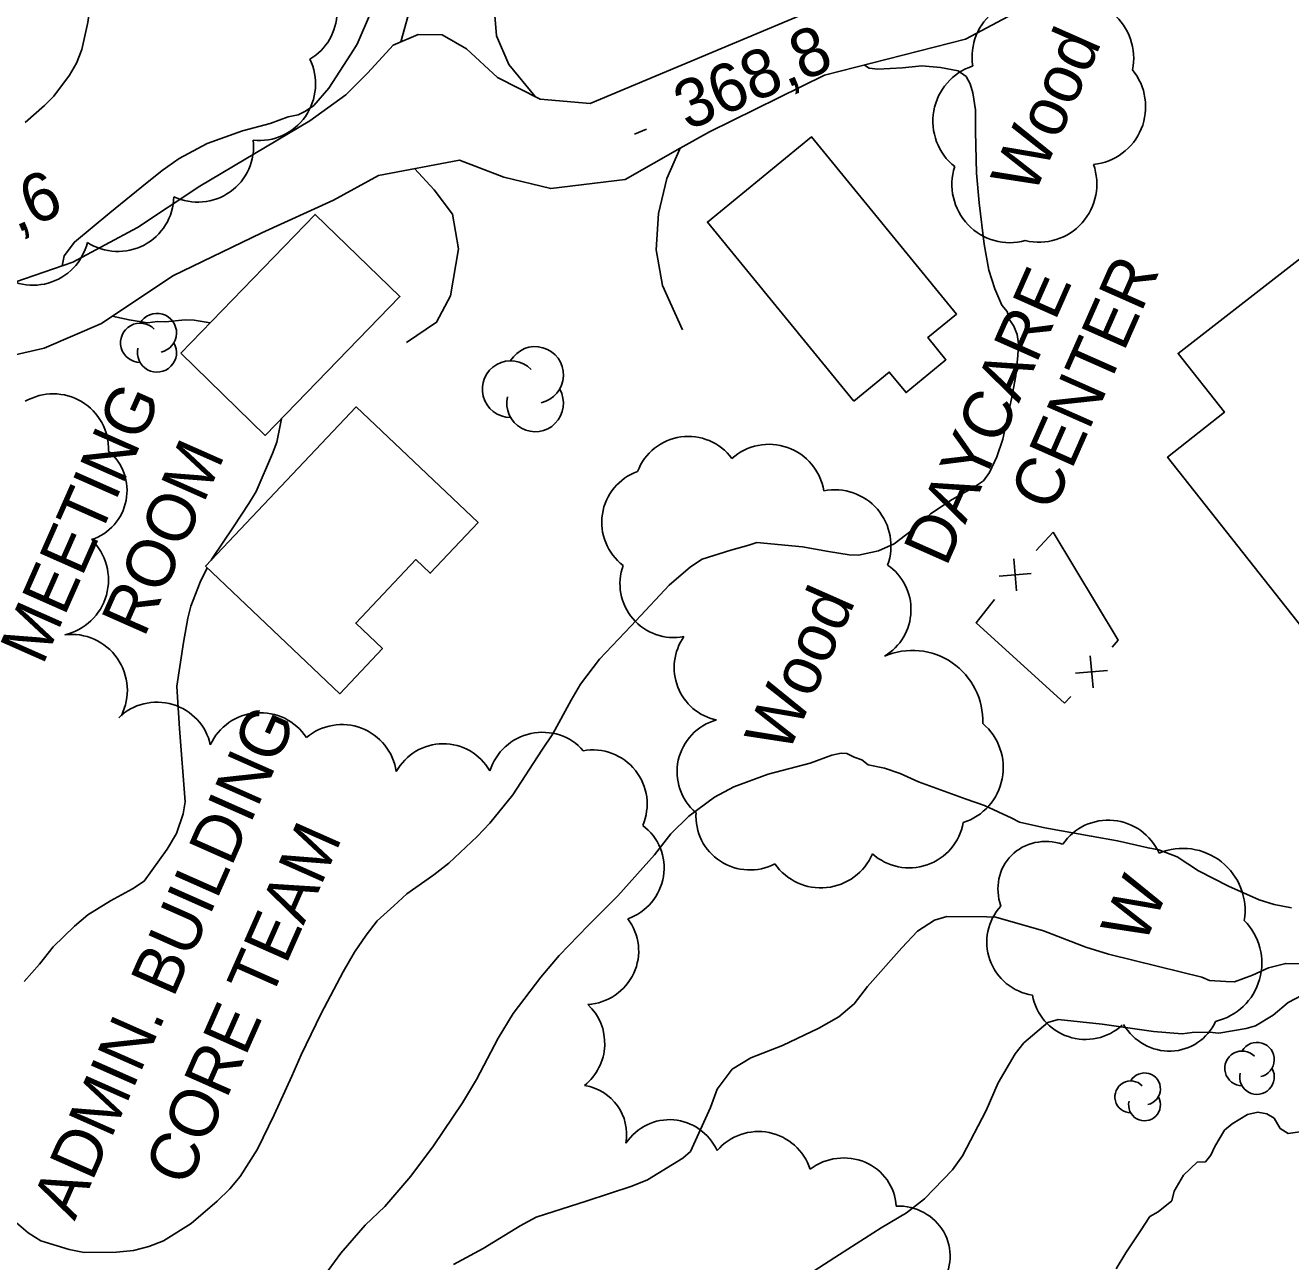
# Model space of a CAD drawing. Extents: x 287698 to 290158, y 5234163 to 5237182.
# Drawn here: x 289030.8 to 289109.5, y 5234742.3 to 5234819.1 of the extents above; entities that cross this region are included whole.
import ezdxf

# ---------------------------------------------------------------- set-up
doc = ezdxf.new("R2010")
doc.units = 0
for name, color, linetype in [('Niveau 1', 7, 'Continuous'), ('Niveau 19', 7, 'Continuous'), ('Niveau 2', 7, 'Continuous'), ('Niveau 21', 7, 'Continuous'), ('Niveau 3', 7, 'Continuous'), ('Niveau 31', 7, 'Continuous'), ('Niveau 37', 7, 'Continuous'), ('Niveau 4', 7, 'Continuous'), ('Niveau 44', 7, 'Continuous')]:
    doc.layers.add(name, color=color, linetype=linetype)

msp = doc.modelspace()

# ---------------------------------------------------------------- linework, layer by layer
at = {"layer": 'Niveau 1'}
for points in [[(289057.99, 5234833.36), (289056.01, 5234830.7), (289055.37, 5234829.6), (289054.69, 5234828.14), (289053.83, 5234826.17), (289053.34, 5234824.66), (289053.2, 5234823.87), (289052.7, 5234821.13), (289052.28, 5234819.91), (289051.45, 5234817.98), (289051.06, 5234817.36), (289049.69, 5234815.25), (289048.75, 5234814.17), (289048.24, 5234813.8), (289047.78, 5234813.59), (289047.16, 5234813.46), (289046.03, 5234813.05), (289044.31, 5234812.58), (289042.12, 5234811.79), (289040.37, 5234810.86)], [(289040.37, 5234810.86), (289039.31, 5234810.13), (289038.05, 5234809.1), (289036.06, 5234807.48), (289033.85, 5234805.67), (289033.21, 5234804.81), (289033.1, 5234804.2)], [(289036.21, 5234801.06), (289037.26, 5234800.83), (289038.41, 5234800.66), (289039.03, 5234800.74), (289039.53, 5234800.71), (289040.75, 5234800.84), (289041.3, 5234800.82), (289042.3, 5234800.66)], [(289046.74, 5234794.69), (289046.44, 5234793.24), (289046.17, 5234792.53), (289045.17, 5234790.17), (289044.71, 5234789.42), (289043.76, 5234787.96), (289042.42, 5234786), (289042.37, 5234785.9)], [(289042.12, 5234785.41), (289041.68, 5234784.53), (289041.09, 5234783.03), (289040.92, 5234782.29), (289040.65, 5234780.77), (289040.23, 5234778.06), (289040.27, 5234777.37), (289040.4, 5234775.43)], [(289040.4, 5234775.43), (289040.75, 5234770.88), (289040.62, 5234770.12), (289040.2, 5234768.91), (289039.62, 5234767.92), (289038.19, 5234765.93), (289037.46, 5234765.47), (289036.09, 5234764.72), (289034.7, 5234763.85), (289033.86, 5234763.14), (289032.54, 5234761.85), (289031.68, 5234760.77), (289030.72, 5234759.7)]]:
    msp.add_lwpolyline(points, dxfattribs=at)
at = {"layer": 'Niveau 19'}
for points in [[(289082.71, 5234870.79), (289081.3, 5234869.98), (289080.18, 5234869.04), (289079.44, 5234867.36), (289078.22, 5234863), (289076.1, 5234856.35), (289073.59, 5234850.78), (289071.42, 5234845.86), (289067.31, 5234838.2), (289064.48, 5234832.14), (289061.88, 5234827.44), (289060.38, 5234823.79), (289059.9, 5234821.03), (289060.12, 5234818.49), (289060.88, 5234816.71), (289062.52, 5234814.72)], [(289054.17, 5234818.12), (289054.83, 5234820.5), (289054.81, 5234822.7), (289054.69, 5234825.26), (289055.28, 5234827.55), (289056.4, 5234830.56), (289059.55, 5234836.12), (289063.98, 5234842.69), (289067.44, 5234848.03), (289070.88, 5234854.43), (289074.18, 5234862.05), (289074.6, 5234864.46), (289074.23, 5234866.15), (289073.29, 5234867.49), (289072.05, 5234868.22)], [(289071.54, 5234811.5), (289070.71, 5234809.62), (289070.19, 5234807.44), (289070.04, 5234805.19), (289070.44, 5234802.97), (289071.68, 5234800.21)], [(289054.52, 5234799.42), (289056.39, 5234800.69), (289057.26, 5234802.32), (289057.74, 5234805.25), (289057.37, 5234807.4), (289056.23, 5234808.92), (289055.02, 5234810.24)]]:
    msp.add_lwpolyline(points, dxfattribs=at)
at = {"layer": 'Niveau 2'}
for points in [[(289030, 5234827.08), (289031.24, 5234826.05), (289032.38, 5234825), (289033.33, 5234823.96), (289034.59, 5234822.35), (289034.73, 5234821.68), (289034.82, 5234820.2), (289034.69, 5234819.33), (289034.31, 5234817.65), (289033.98, 5234816.8), (289033.54, 5234816.04), (289032.58, 5234814.75), (289031.99, 5234814.16), (289030.79, 5234813.11)], [(289083.01, 5234816.68), (289083.29, 5234816.48), (289083.83, 5234816.42), (289085.36, 5234816.5), (289086.57, 5234816.63), (289087.73, 5234816.53), (289088.84, 5234816.31), (289089.33, 5234815.96), (289089.58, 5234815.51), (289089.74, 5234814.96), (289089.9, 5234813.89), (289089.91, 5234812.55), (289089.98, 5234809.96), (289090.14, 5234808.12), (289090.44, 5234805.55), (289090.74, 5234803.93), (289091.11, 5234802.77), (289091.54, 5234801.74), (289091.87, 5234801.36), (289092.01, 5234800.87), (289092.3, 5234800.45), (289092.5, 5234799.93), (289092.58, 5234799.35), (289092.55, 5234798.62), (289092.41, 5234797.35), (289092.16, 5234795.93), (289091.61, 5234793.42), (289091.23, 5234792.31), (289090.78, 5234791.34), (289090.4, 5234790.83), (289089.85, 5234790.46), (289088.45, 5234789.66), (289087.12, 5234788.77), (289086.34, 5234788.04), (289084.86, 5234786.9), (289083.87, 5234786.48), (289082.64, 5234786.21), (289082.06, 5234786.23), (289080.77, 5234786.44), (289079.14, 5234786.73)], [(289079.14, 5234786.73), (289076.3, 5234787), (289075.81, 5234786.83), (289074.68, 5234786.52), (289072.91, 5234785.96), (289072.18, 5234785.48), (289070.86, 5234784.35), (289070.28, 5234783.72), (289068.49, 5234781.82), (289066.51, 5234779.73), (289065.33, 5234778.18), (289064.75, 5234777.2), (289063.62, 5234775.09), (289062.94, 5234774.09), (289061.13, 5234771.3), (289059.7, 5234769.54), (289058.9, 5234768.71), (289057.15, 5234767.05), (289056.21, 5234766.34), (289054.54, 5234765.15), (289053.72, 5234764.4), (289052.68, 5234763.47), (289052, 5234762.59), (289051.28, 5234761.52), (289050.58, 5234760.31), (289049.21, 5234757.7), (289047.96, 5234755.14), (289047.38, 5234753.82), (289046.29, 5234751.42), (289045.24, 5234749.28), (289044.17, 5234747.57), (289043.53, 5234746.81), (289042.74, 5234746.05), (289041.12, 5234744.65), (289039.4, 5234743.57), (289038.49, 5234743.23), (289037.53, 5234742.97), (289036.48, 5234742.87), (289034.46, 5234742.86), (289033.52, 5234743.03), (289031.77, 5234743.58), (289030.98, 5234744.08), (289029.82, 5234745.06)], [(289081.55, 5234773.89), (289080.97, 5234773.78), (289079.62, 5234773.27), (289077.02, 5234772.6), (289074.88, 5234771.81), (289073.68, 5234771.15), (289072.07, 5234769.97), (289070.95, 5234768.87), (289069.95, 5234767.58), (289067.65, 5234765.02), (289065.81, 5234763.18), (289064.01, 5234761.32), (289062.86, 5234759.96), (289061.14, 5234757.71), (289060.21, 5234756.17), (289058.86, 5234753.61), (289057.99, 5234752.16), (289056.2, 5234749.49), (289054.79, 5234747.6), (289053.16, 5234745.72), (289051.95, 5234744.56), (289050.42, 5234742.81), (289049.24, 5234741.2)], [(289109.56, 5234764.27), (289108.5, 5234764.48), (289107.56, 5234764.77), (289105.64, 5234765.62), (289103.78, 5234766.59), (289102.45, 5234767.46), (289101.32, 5234767.88), (289100.65, 5234768), (289098.74, 5234768.44), (289097.11, 5234768.74), (289094.23, 5234769.25), (289092.65, 5234769.61), (289092.17, 5234769.86), (289090.46, 5234770.65), (289089.33, 5234771.03), (289086.37, 5234772.12), (289085.22, 5234772.63), (289084.25, 5234772.96), (289083.23, 5234773.16), (289082.84, 5234773.49), (289082.36, 5234773.64), (289081.91, 5234773.88), (289081.55, 5234773.89)], [(289103.99, 5234759.96), (289101.3, 5234760.63), (289098.18, 5234761.39), (289096.77, 5234761.83), (289094.14, 5234762.85), (289091.18, 5234763.69), (289090.62, 5234763.71), (289088.13, 5234763.74), (289087.37, 5234763.52), (289086.31, 5234762.82), (289085.32, 5234761.79), (289083.19, 5234759.38), (289082.37, 5234758.31), (289081.4, 5234757.51), (289080.17, 5234756.8), (289077.91, 5234755.72), (289075.94, 5234754.95), (289074.77, 5234754.24), (289073.85, 5234753.01), (289073.43, 5234751.86), (289072.18, 5234749.14), (289071.71, 5234748.72), (289069.51, 5234747.37), (289068.53, 5234746.98), (289065.76, 5234746.07), (289062.59, 5234745.04), (289061.59, 5234744.51), (289059.28, 5234743.09), (289057.43, 5234742.11)], [(289110.51, 5234760.8), (289109.21, 5234760.82), (289108.13, 5234760.55), (289107.14, 5234760.09), (289106.03, 5234759.68), (289105.48, 5234759.69), (289104.46, 5234759.77), (289103.99, 5234759.96), (289103.99, 5234759.96)], [(289110.63, 5234759.06), (289109.37, 5234758.39), (289108.42, 5234757.6), (289107.33, 5234756.94), (289106.75, 5234756.78), (289105.04, 5234756.49), (289104.44, 5234756.55), (289103.38, 5234756.52), (289102.77, 5234756.45)], [(289102.77, 5234756.45), (289100.99, 5234756.6), (289097.8, 5234757.04), (289095.05, 5234757.34), (289094.42, 5234757.14), (289092.92, 5234755.89), (289092.38, 5234755.21), (289091.32, 5234753.39), (289090.57, 5234751.67), (289089.11, 5234748.87), (289088.47, 5234747.98), (289086.73, 5234746.18), (289085.62, 5234745.32), (289084.05, 5234744.38), (289081.44, 5234742.73), (289079.24, 5234741.29)]]:
    msp.add_lwpolyline(points, dxfattribs=at)
at = {"layer": 'Niveau 21'}
for points in [[(289065.93, 5234814.28), (289080.43, 5234820.36), (289085.56, 5234822.15), (289095.57, 5234827.48), (289103.57, 5234831.83), (289105.46, 5234833.33), (289106.17, 5234834.93), (289106.24, 5234836.58), (289105.61, 5234838.24), (289104.03, 5234840.63), (289095.62, 5234852.75), (289088.9, 5234862.55), (289082.75, 5234870.74), (289074.14, 5234881.87), (289074.07, 5234881.96), (289067.25, 5234890.31), (289060.07, 5234898.99), (289052.35, 5234908.74), (289042.72, 5234920.95), (289033.65, 5234932.26), (289025.77, 5234942.63), (289016.04, 5234954.94)], [(289168.07, 5234884.35), (289165.18, 5234878.32), (289161.68, 5234871.48), (289159.05, 5234866.61), (289155.26, 5234861.91), (289151.44, 5234856.92), (289145.51, 5234850.62), (289140.78, 5234846.47), (289137.45, 5234843.95), (289132.03, 5234840.38), (289124.43, 5234836.32), (289118.01, 5234832.29), (289108.07, 5234827.53), (289097.53, 5234822.68), (289089.28, 5234818.29), (289080.52, 5234816.04), (289073.36, 5234812.53), (289071.54, 5234811.5), (289068.11, 5234809.57)], [(289029.54, 5234802.97), (289033.75, 5234804.42), (289037.77, 5234806.58), (289041.65, 5234809.14), (289048.5, 5234813.21), (289050.74, 5234814.83), (289052.11, 5234816.19), (289053.68, 5234817.91), (289055.24, 5234818.58), (289056.74, 5234818.56), (289058.25, 5234817.69), (289060.17, 5234815.91), (289062.83, 5234814.56), (289065.93, 5234814.28)], [(289068.11, 5234809.57), (289063.49, 5234809), (289060.57, 5234809.7), (289057.81, 5234810.76), (289052.77, 5234809.82), (289049.98, 5234808.28), (289045.52, 5234806.24), (289039.97, 5234803.57), (289035.53, 5234800.61), (289031.97, 5234799.07), (289027.8, 5234798.12), (289021.49, 5234795.82), (289014.78, 5234791.31), (289003.69, 5234782.65), (288995.08, 5234774.15), (288983.59, 5234763.59), (288975.72, 5234756.23), (288970.1, 5234750.76), (288965.35, 5234744.89), (288961.75, 5234739.92)]]:
    msp.add_lwpolyline(points, dxfattribs=at)
at = {"layer": 'Niveau 3'}
msp.add_line((289068.7, 5234812.39), (289069.44, 5234812.69), dxfattribs=at)
at = {"layer": 'Niveau 31'}
msp.add_lwpolyline([(289134.05, 5234799.31), (289110.92, 5234780.84), (289101.86, 5234792.29), (289105.4, 5234795.09), (289102.51, 5234798.75), (289122.22, 5234814.06)], dxfattribs=at)
for points in [[(289082.35, 5234795.79), (289073.23, 5234806.91), (289079.7, 5234812.22), (289088.73, 5234801.19), (289086.94, 5234799.73), (289088.07, 5234798.35), (289085.59, 5234796.31), (289084.54, 5234797.59)], [(289040.47, 5234798.77), (289048.83, 5234807.39), (289054.1, 5234802.28), (289045.73, 5234793.65)], [(289042.01, 5234785.52), (289051.39, 5234795.42), (289058.97, 5234788.23), (289055.99, 5234785.08), (289055.1, 5234785.93), (289051.36, 5234781.98), (289053.02, 5234780.4), (289050.37, 5234777.59)]]:
    msp.add_lwpolyline(points, close=True, dxfattribs=at)
at = {"layer": 'Niveau 37'}
for p, q in [((289093.68, 5234786.5), (289094.74, 5234787.63)), ((289092.47, 5234783.98), (289092.3, 5234785.98)), ((289093.38, 5234785.06), (289091.38, 5234784.9)), ((289097.22, 5234777.95), (289097.05, 5234779.95)), ((289098.12, 5234779.03), (289096.13, 5234778.86)), ((289095.45, 5234777.01), (289095.84, 5234777.41))]:
    msp.add_line(p, q, dxfattribs=at)
for points in [[(289098.42, 5234780.48), (289098.78, 5234780.93), (289094.74, 5234787.63)], [(289095.45, 5234777.01), (289089.95, 5234782), (289091.09, 5234783.45)]]:
    msp.add_lwpolyline(points, dxfattribs=at)
at = {"layer": 'Niveau 4'}
msp.add_lwpolyline([(289098.66, 5234741.83), (289099.26, 5234742.82), (289100.18, 5234744.2), (289100.76, 5234745.08), (289101.28, 5234745.37), (289102.13, 5234746.07), (289102.26, 5234746.66), (289102.84, 5234747.65), (289103.69, 5234748.46), (289104.22, 5234748.49), (289104.54, 5234748.9), (289104.8, 5234749.44), (289105.4, 5234750.45), (289105.88, 5234750.86), (289106.83, 5234751.44), (289107.47, 5234751.57), (289108.04, 5234751.47), (289108.48, 5234751.21), (289108.86, 5234750.57), (289109.36, 5234750.24), (289110.24, 5234750.37)], dxfattribs=at)
at = {"layer": 'Niveau 44'}
for centre, radius, start, end in [((289045.34, 5234815.497), 3.516, 264.11667, 26.02146), ((289090.871, 5234813.187), 3.614, 108.23952, 231.47313), ((289038.989, 5234800.021), 1.218, 282.26917, 149.72626), ((289037.942, 5234799.412), 1.218, 44.11537, 269.80396), ((289038.989, 5234798.804), 1.218, 166.93686, 29.62123), ((289062.514, 5234797.409), 1.765, 282.26917, 149.72626), ((289060.996, 5234796.527), 1.765, 44.11537, 269.80396), ((289032.533, 5234792.788), 3.449, 358.19912, 120.1666), ((289062.514, 5234795.645), 1.765, 166.93686, 29.62123), ((289106.495, 5234754.299), 1.077, 44.11537, 269.80396), ((289107.422, 5234754.837), 1.077, 282.26917, 149.72626), ((289100.426, 5234753.022), 0.991, 282.26917, 149.72626), ((289107.422, 5234753.76), 1.077, 166.93686, 29.62123), ((289099.574, 5234752.526), 0.991, 44.11537, 269.80396), ((289100.426, 5234752.031), 0.991, 166.93686, 29.62123)]:
    msp.add_arc(centre, radius, start, end, dxfattribs=at)
for centre, major_axis, ratio, start_param, end_param in [((289046.797, 5234819.965), (-0.105, 3.383), 0.999984, 3.63795, 5.707905), ((289093.31, 5234817.179), (-2.879, -2.183), 0.999986, 3.63503, 5.789748), ((289096.142, 5234817.108), (-2.764, 2.323), 0.999986, 3.636038, 5.78874), ((289096.892, 5234814.085), (3.531, -0.717), 0.999749, 5.012027, 7.17369), ((289041.535, 5234811.618), (1.419, 3.163), 0.999995, 3.117428, 5.244639), ((289093.846, 5234809.278), (2.411, 2.695), 0.999986, 3.637952, 5.786826), ((289092.06, 5234809.248), (-3.329, -1.411), 0.999859, 5.569511, 7.719111), ((289036.561, 5234808.565), (0.862, -3.372), 0.99993, 5.455169, 7.582074), ((289031.287, 5234806.458), (0.827, 3.368), 0.999984, 2.594857, 4.717997), ((289072.039, 5234790.232), (-3.331, -0.46), 0.998969, 3.637289, 5.787488), ((289077.056, 5234789.625), (1.153, 3.275), 0.999865, 5.217134, 7.348419), ((289033.92, 5234790.221), (3.151, -0.611), 0.999486, 5.217532, 7.348171), ((289070.018, 5234788.248), (-3.036, -1.439), 0.99908, 4.612655, 6.763498), ((289081.166, 5234786.784), (2.749, 2.148), 0.998342, 5.26957, 7.389407), ((289032.498, 5234784.659), (0.942, 3.354), 0.997488, 3.634114, 5.790664), ((289071.144, 5234784.433), (3.341, 0.278), 0.999557, 2.712637, 4.817202), ((289082.538, 5234782.819), (2.975, 1.566), 0.999086, 4.762734, 6.768123), ((289033.662, 5234777.797), (-2, 2.857), 0.99963, 3.634115, 5.790664), ((289074.518, 5234779.229), (-2.909, -1.678), 0.995225, 5.14901, 7.114148), ((289085.979, 5234775.9), (2.817, 3.36), 0.999894, 5.373687, 7.386094), ((289039.011, 5234773.766), (-3.327, 0.536), 0.978712, 3.501011, 5.660692), ((289045.428, 5234772.979), (-0.272, 3.421), 0.999644, 5.216681, 7.344478), ((289050.493, 5234772.249), (1.22, 3.2), 0.999726, 5.223246, 7.346354), ((289074.695, 5234772.744), (-3.339, -0.299), 0.996671, 4.896641, 7.058836), ((289088.042, 5234772.997), (3.53, -0.681), 0.999007, 5.216181, 7.343277), ((289062.921, 5234771.881), (-3.08, -1.401), 0.974453, 3.418885, 5.568542), ((289056.801, 5234771.149), (0.768, 3.242), 0.999923, 5.460137, 7.5851), ((289066.109, 5234770.743), (-3.303, 0.697), 0.994726, 2.940745, 5.097573), ((289075.869, 5234769.983), (3.323, 0.439), 0.99906, 2.945529, 5.065725), ((289085.785, 5234770.182), (0.69, -3.348), 0.999759, 5.347418, 7.473676), ((289098.175, 5234766.25), (0.286, 3.472), 0.992519, 5.217094, 7.327407), ((289067.174, 5234766.733), (3.209, 1.034), 0.986823, 4.738504, 6.897897), ((289094.546, 5234765.22), (-2.613, 2.078), 0.923926, 5.098947, 7.257623), ((289102.808, 5234764.103), (2.64, 2.833), 0.999514, 5.303299, 7.425434), ((289080.294, 5234769.008), (0.358, -3.468), 0.999952, 5.216172, 7.347803), ((289093.957, 5234762.134), (3.065, -1.341), 0.993007, 2.81118, 4.970005), ((289065.588, 5234761.571), (3.266, 0.851), 0.980846, 4.524189, 6.680115), ((289103.991, 5234760.852), (3.589, -1.024), 0.999995, 5.222692, 7.346333), ((289096.751, 5234759.424), (3.349, -0.127), 0.992709, 3.352966, 5.500851), ((289063.477, 5234755.823), (3.154, 1.204), 0.988126, 5.029727, 6.733944), ((289101.897, 5234758.695), (1.404, -3.035), 0.967934, 4.818734, 6.973421), ((289064.869, 5234750.057), (3.028, 1.477), 0.949799, 5.682385, 7.20224), ((289070.847, 5234747.526), (0.284, 3.575), 0.936705, 5.26953, 7.29418), ((289076.397, 5234746.954), (0.707, 3.345), 0.991577, 5.239216, 7.347239), ((289081.621, 5234745.452), (-3.083, -1.402), 0.961493, 2.787706, 4.937035), ((289084.971, 5234742.526), (3.23, 0.99), 0.946871, 5.417944, 7.568909)]:
    msp.add_ellipse(centre, major_axis=major_axis, ratio=ratio, start_param=start_param, end_param=end_param, dxfattribs=at)

# ---------------------------------------------------------------- texts
at = {"layer": 'Niveau 3'}
for s, rotation, p in [('368,8', 23.2408, (289072, 5234812.58)), ('370,6', 23.12678, (289024.09, 5234803.58))]:
    msp.add_text(s, height=3, rotation=rotation, dxfattribs=at).set_placement(p)
at = {"layer": 'Niveau 31'}
for s, p in [('DAYCARE', (289088.09, 5234785.42)), ('CENTER', (289094.71, 5234788.81)), ('MEETING', (289031.88, 5234779.3)), ('ROOM', (289038.19, 5234781.02)), ('ADMIN. BUILDING', (289033.87, 5234744.77)), ('CORE TEAM', (289040.88, 5234746.84))]:
    msp.add_text(s, height=3, rotation=66.12117, dxfattribs=at).set_placement(p)
at = {"layer": 'Niveau 44'}
for s, p in [('Wood', (289093.53, 5234808.49)), ('Wood', (289078.22, 5234773.75)), ('W', (289100.38, 5234761.87))]:
    msp.add_text(s, height=3, rotation=66.1217, dxfattribs=at).set_placement(p)

doc.saveas('drawing.dxf')
